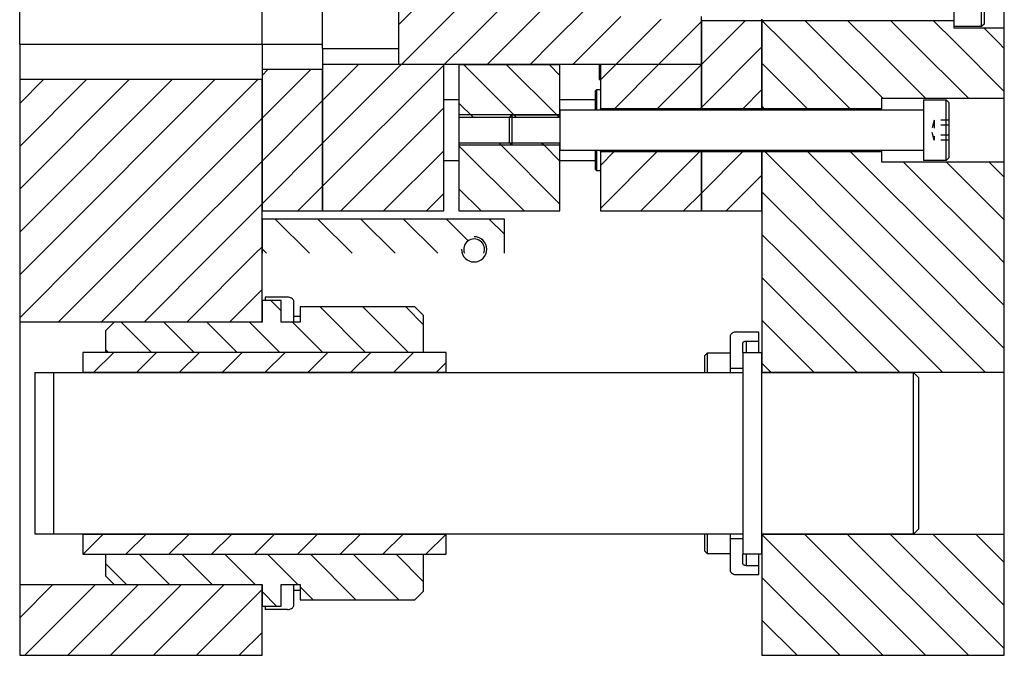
# Model space of a CAD drawing. Header units: inches. Extents: x 3 to 289, y 4 to 291.
# Tile 597 of 634: x 212 to 224, y 160 to 168. Entities that reach past the tile are written whole.
import ezdxf

# ---------------------------------------------------------------- set-up
doc = ezdxf.new("R2010")
doc.units = ezdxf.units.IN
doc.header["$LTSCALE"] = 0.5
doc.header["$MEASUREMENT"] = 0
doc.linetypes.add('HIDDEN', pattern=[0.225, 0.15, -0.075])
doc.layers.add('DBU', color=7, linetype='Continuous')

msp = doc.modelspace()

# ---------------------------------------------------------------- linework, layer by layer
at = {"layer": 'DBU', "color": 9, "linetype": 'Continuous'}
for p, q in [((217.832, 168.802), (216.717, 167.687)), ((217.832, 168.802), (216.717, 167.687)), ((216.717, 168.695), (216.717, 167.471)), ((218.362, 168.802), (217.031, 167.471)), ((218.362, 168.802), (217.031, 167.471)), ((218.892, 168.802), (217.562, 167.471)), ((218.892, 168.802), (217.562, 167.471)), ((219.423, 168.802), (218.092, 167.471)), ((219.423, 168.802), (218.092, 167.471)), ((215.029, 167.445), (215.029, 168.57)), ((215.779, 167.393), (215.779, 168.031)), ((219.036, 167.885), (218.622, 167.471)), ((219.036, 167.885), (218.622, 167.471)), ((219.47, 167.788), (219.153, 167.471)), ((219.47, 167.788), (219.153, 167.471)), ((219.969, 167.757), (219.683, 167.471)), ((219.969, 167.757), (219.683, 167.471)), ((220.467, 167.725), (220.213, 167.471)), ((220.467, 167.725), (220.213, 167.471)), ((220.467, 167.471), (220.467, 167.788)), ((220.484, 167.741), (220.467, 167.725)), ((220.484, 167.741), (220.467, 167.725)), ((220.467, 167.741), (221.217, 167.741)), ((220.467, 167.741), (220.467, 167.471)), ((221.014, 167.741), (220.744, 167.471)), ((221.014, 167.741), (220.744, 167.471)), ((221.217, 167.757), (221.217, 167.741)), ((221.217, 167.471), (221.217, 167.741)), ((216.717, 167.471), (216.717, 167.195)), ((217.031, 167.471), (216.755, 167.195)), ((217.031, 167.471), (216.755, 167.195)), ((217.562, 167.471), (217.285, 167.195)), ((217.562, 167.471), (217.285, 167.195)), ((218.092, 167.471), (217.816, 167.195)), ((218.092, 167.471), (217.816, 167.195)), ((218.622, 167.471), (218.346, 167.195)), ((218.622, 167.471), (218.346, 167.195)), ((219.153, 167.471), (218.876, 167.195)), ((219.153, 167.471), (218.876, 167.195)), ((219.683, 167.471), (219.407, 167.195)), ((219.683, 167.471), (219.407, 167.195)), ((220.213, 167.471), (219.937, 167.195)), ((220.213, 167.471), (219.937, 167.195)), ((220.744, 167.471), (220.467, 167.194)), ((220.744, 167.471), (220.467, 167.194)), ((220.467, 167.195), (220.467, 167.471)), ((220.467, 167.471), (220.467, 166.648)), ((221.217, 166.648), (221.217, 167.471)), ((215.029, 167.445), (215.029, 167.132)), ((215.779, 167.393), (215.779, 167.193)), ((221.217, 167.414), (220.467, 166.664)), ((221.217, 167.414), (220.467, 166.664)), ((215.102, 167.132), (215.029, 167.06)), ((215.632, 167.132), (215.029, 166.529)), ((215.102, 167.132), (215.029, 167.06)), ((215.632, 167.132), (215.029, 166.529)), ((215.779, 167.132), (215.029, 167.132)), ((215.029, 167.132), (215.029, 165.382)), ((216.223, 167.193), (215.779, 166.749)), ((216.753, 167.193), (215.779, 166.219)), ((216.223, 167.193), (215.779, 166.749)), ((216.753, 167.193), (215.779, 166.219)), ((217.279, 167.193), (215.779, 167.193)), ((215.779, 167.193), (215.779, 165.382)), ((217.279, 167.188), (215.779, 165.688)), ((217.279, 167.188), (215.779, 165.688)), ((215.779, 165.382), (215.779, 167.132)), ((220.467, 167.195), (216.717, 167.195)), ((217.279, 167.193), (217.279, 167.195)), ((217.279, 165.382), (217.279, 167.193)), ((219.17, 166.883), (219.155, 166.868)), ((219.155, 166.632), (219.155, 166.868)), ((219.17, 166.883), (219.17, 166.632)), ((219.217, 166.883), (219.17, 166.883)), ((221.217, 166.884), (220.981, 166.648)), ((221.217, 166.884), (220.981, 166.648)), ((215.779, 166.749), (215.029, 165.999)), ((215.779, 166.749), (215.029, 165.999)), ((217.467, 166.757), (217.279, 166.757)), ((219.155, 166.757), (218.717, 166.757)), ((217.279, 166.658), (216.003, 165.382)), ((217.279, 166.658), (216.003, 165.382)), ((221.217, 166.648), (220.467, 166.648)), ((220.467, 166.632), (220.467, 166.648)), ((221.217, 166.648), (221.217, 166.632)), ((215.779, 166.219), (215.029, 165.469)), ((215.779, 166.219), (215.029, 165.469)), ((217.279, 166.128), (216.534, 165.382)), ((217.279, 166.128), (216.534, 165.382)), ((219.155, 165.896), (219.155, 166.132)), ((219.17, 166.132), (219.17, 165.881)), ((220.467, 166.116), (220.467, 166.132)), ((221.217, 166.132), (221.217, 166.116)), ((217.279, 166.007), (217.467, 166.007)), ((218.717, 166.007), (219.155, 166.007)), ((220.98, 166.116), (220.467, 165.603)), ((220.98, 166.116), (220.467, 165.603)), ((220.467, 166.116), (221.217, 166.116)), ((220.467, 166.116), (220.467, 165.382)), ((221.217, 165.382), (221.217, 166.116)), ((219.155, 165.896), (219.17, 165.881)), ((219.17, 165.881), (219.217, 165.881)), ((221.217, 165.823), (220.776, 165.382)), ((221.217, 165.823), (220.776, 165.382)), ((215.779, 165.688), (215.473, 165.382)), ((215.779, 165.688), (215.473, 165.382)), ((217.279, 165.597), (217.064, 165.382)), ((217.279, 165.597), (217.064, 165.382)), ((215.029, 165.382), (215.779, 165.382)), ((215.029, 165.282), (215.029, 164.858)), ((218.029, 165.282), (215.029, 165.282)), ((215.191, 165.282), (215.615, 164.858)), ((215.191, 165.282), (215.615, 164.858)), ((215.721, 165.282), (216.145, 164.858)), ((215.721, 165.282), (216.145, 164.858)), ((215.779, 165.382), (217.279, 165.382)), ((216.251, 165.282), (216.676, 164.858)), ((216.251, 165.282), (216.676, 164.858)), ((216.782, 165.282), (217.206, 164.858)), ((216.782, 165.282), (217.206, 164.858)), ((217.312, 165.282), (217.581, 165.013)), ((217.312, 165.282), (217.581, 165.013)), ((217.842, 165.282), (218.029, 165.095)), ((217.842, 165.282), (218.029, 165.095)), ((218.029, 164.858), (218.029, 165.282)), ((220.467, 165.382), (221.217, 165.382)), ((215.029, 164.913), (215.085, 164.858)), ((215.029, 164.913), (215.085, 164.858))]:
    msp.add_line(p, q, dxfattribs=at)
at = {"layer": 'DBU', "color": 254, "linetype": 'Continuous'}
for p, q in [((212.029, 167.445), (212.029, 168.57)), ((224.217, 167.648), (224.217, 168.241)), ((221.217, 167.741), (221.217, 167.757)), ((221.217, 167.741), (221.487, 167.471)), ((221.217, 167.741), (221.487, 167.471)), ((221.217, 167.741), (223.592, 167.741)), ((221.217, 167.741), (221.217, 167.471)), ((221.747, 167.741), (222.018, 167.471)), ((221.747, 167.741), (222.018, 167.471)), ((222.277, 167.741), (222.548, 167.471)), ((222.277, 167.741), (222.548, 167.471)), ((222.808, 167.741), (223.078, 167.471)), ((222.808, 167.741), (223.078, 167.471)), ((223.338, 167.741), (223.609, 167.471)), ((223.338, 167.741), (223.609, 167.471)), ((223.592, 167.741), (223.592, 167.648)), ((223.592, 167.648), (224.217, 167.648)), ((223.962, 167.648), (224.139, 167.471)), ((223.962, 167.648), (224.139, 167.471)), ((224.217, 167.471), (224.217, 167.648)), ((221.217, 167.471), (221.217, 166.648)), ((221.487, 167.471), (222.31, 166.648)), ((221.487, 167.471), (222.31, 166.648)), ((222.018, 167.471), (222.716, 166.773)), ((222.018, 167.471), (222.716, 166.773)), ((222.548, 167.471), (223.246, 166.773)), ((222.548, 167.471), (223.246, 166.773)), ((223.078, 167.471), (223.776, 166.773)), ((223.078, 167.471), (223.776, 166.773)), ((223.609, 167.471), (224.217, 166.862)), ((223.609, 167.471), (224.217, 166.862)), ((224.139, 167.471), (224.217, 167.393)), ((224.139, 167.471), (224.217, 167.393)), ((224.217, 166.773), (224.217, 167.471)), ((212.029, 167.445), (212.029, 167.007)), ((221.217, 167.211), (221.78, 166.648)), ((221.217, 167.211), (221.78, 166.648)), ((212.325, 167.007), (212.029, 166.711)), ((212.855, 167.007), (212.029, 166.181)), ((213.386, 167.007), (212.029, 165.651)), ((213.916, 167.007), (212.029, 165.12)), ((212.325, 167.007), (212.029, 166.711)), ((212.855, 167.007), (212.029, 166.181)), ((213.386, 167.007), (212.029, 165.651)), ((213.916, 167.007), (212.029, 165.12)), ((215.029, 167.007), (212.029, 167.007)), ((212.029, 167.007), (212.029, 164.858)), ((214.446, 167.007), (212.297, 164.858)), ((214.446, 167.007), (212.297, 164.858)), ((214.977, 167.007), (212.827, 164.858)), ((214.977, 167.007), (212.827, 164.858)), ((215.029, 164.858), (215.029, 167.007)), ((224.217, 166.773), (222.697, 166.773)), ((222.697, 166.773), (222.697, 166.648)), ((224.217, 165.991), (224.217, 166.773)), ((221.217, 166.68), (221.25, 166.648)), ((221.217, 166.68), (221.25, 166.648)), ((222.697, 166.648), (221.217, 166.648)), ((221.217, 166.632), (221.217, 166.648)), ((222.697, 166.632), (222.697, 166.648)), ((215.029, 166.529), (213.358, 164.858)), ((215.029, 166.529), (213.358, 164.858)), ((221.217, 166.116), (221.217, 166.132)), ((222.697, 166.116), (222.697, 166.132)), ((221.217, 166.116), (222.697, 166.116)), ((221.217, 166.116), (221.217, 164.858)), ((221.251, 166.116), (222.509, 164.858)), ((221.251, 166.116), (222.509, 164.858)), ((221.781, 166.116), (223.04, 164.858)), ((221.781, 166.116), (223.04, 164.858)), ((222.311, 166.116), (223.57, 164.858)), ((222.311, 166.116), (223.57, 164.858)), ((222.697, 166.116), (222.697, 165.991)), ((215.029, 165.999), (213.888, 164.858)), ((215.029, 165.999), (213.888, 164.858)), ((222.697, 165.991), (224.217, 165.991)), ((222.967, 165.991), (224.1, 164.858)), ((222.967, 165.991), (224.1, 164.858)), ((223.497, 165.991), (224.217, 165.271)), ((223.497, 165.991), (224.217, 165.271)), ((224.027, 165.991), (224.217, 165.802)), ((224.027, 165.991), (224.217, 165.802)), ((224.217, 164.858), (224.217, 165.991)), ((221.217, 165.62), (221.979, 164.858)), ((221.217, 165.62), (221.979, 164.858)), ((215.029, 165.469), (214.418, 164.858)), ((215.029, 165.469), (214.418, 164.858)), ((221.217, 165.089), (221.449, 164.858)), ((221.217, 165.089), (221.449, 164.858)), ((215.029, 164.938), (214.949, 164.858)), ((215.029, 164.938), (214.949, 164.858)), ((212.297, 164.858), (212.029, 164.59)), ((212.827, 164.858), (212.029, 164.06)), ((212.297, 164.858), (212.029, 164.59)), ((212.827, 164.858), (212.029, 164.06)), ((212.029, 164.858), (212.029, 164.007)), ((213.358, 164.858), (212.507, 164.007)), ((213.358, 164.858), (212.507, 164.007)), ((213.888, 164.858), (213.037, 164.007)), ((213.888, 164.858), (213.037, 164.007)), ((214.418, 164.858), (213.568, 164.007)), ((214.418, 164.858), (213.568, 164.007)), ((214.949, 164.858), (214.098, 164.007)), ((214.949, 164.858), (214.098, 164.007)), ((215.029, 164.007), (215.029, 164.858)), ((221.217, 164.858), (221.217, 163.382)), ((221.449, 164.858), (222.924, 163.382)), ((221.449, 164.858), (222.924, 163.382)), ((221.979, 164.858), (223.455, 163.382)), ((221.979, 164.858), (223.455, 163.382)), ((222.509, 164.858), (223.985, 163.382)), ((222.509, 164.858), (223.985, 163.382)), ((223.04, 164.858), (224.217, 163.68)), ((223.04, 164.858), (224.217, 163.68)), ((223.57, 164.858), (224.217, 164.211)), ((223.57, 164.858), (224.217, 164.211)), ((224.1, 164.858), (224.217, 164.741)), ((224.1, 164.858), (224.217, 164.741)), ((224.217, 163.382), (224.217, 164.858)), ((221.217, 164.559), (222.394, 163.382)), ((221.217, 164.559), (222.394, 163.382)), ((215.029, 164.408), (214.628, 164.007)), ((215.029, 164.408), (214.628, 164.007)), ((215.029, 164.007), (212.029, 164.007)), ((212.029, 164.007), (212.029, 160.757)), ((221.217, 164.029), (221.864, 163.382)), ((221.217, 164.029), (221.864, 163.382)), ((221.217, 163.498), (221.333, 163.382)), ((221.217, 163.498), (221.333, 163.382)), ((224.217, 163.382), (221.217, 163.382)), ((224.217, 161.382), (224.217, 163.382)), ((221.217, 161.382), (224.217, 161.382)), ((221.217, 161.382), (221.217, 159.882)), ((221.217, 161.377), (222.712, 159.882)), ((221.217, 161.377), (222.712, 159.882)), ((221.742, 161.382), (223.242, 159.882)), ((221.742, 161.382), (223.242, 159.882)), ((222.273, 161.382), (223.773, 159.882)), ((222.273, 161.382), (223.773, 159.882)), ((222.803, 161.382), (224.217, 159.968)), ((222.803, 161.382), (224.217, 159.968)), ((223.333, 161.382), (224.217, 160.498)), ((223.333, 161.382), (224.217, 160.498)), ((223.864, 161.382), (224.217, 161.029)), ((223.864, 161.382), (224.217, 161.029)), ((224.217, 159.882), (224.217, 161.382)), ((221.217, 160.847), (222.182, 159.882)), ((221.217, 160.847), (222.182, 159.882)), ((212.439, 160.757), (212.029, 160.347)), ((212.439, 160.757), (212.029, 160.347)), ((212.029, 160.757), (215.029, 160.757)), ((212.029, 160.757), (212.029, 159.882)), ((212.969, 160.757), (212.094, 159.882)), ((212.969, 160.757), (212.094, 159.882)), ((213.5, 160.757), (212.625, 159.882)), ((213.5, 160.757), (212.625, 159.882)), ((214.03, 160.757), (213.155, 159.882)), ((214.03, 160.757), (213.155, 159.882)), ((214.56, 160.757), (213.685, 159.882)), ((214.56, 160.757), (213.685, 159.882)), ((215.029, 160.696), (214.216, 159.882)), ((215.029, 160.696), (214.216, 159.882)), ((215.029, 159.882), (215.029, 160.757)), ((221.217, 160.316), (221.651, 159.882)), ((221.217, 160.316), (221.651, 159.882)), ((215.029, 160.165), (214.746, 159.882)), ((215.029, 160.165), (214.746, 159.882)), ((212.029, 159.882), (215.029, 159.882)), ((221.217, 159.882), (224.217, 159.882))]:
    msp.add_line(p, q, dxfattribs=at)
at = {"layer": 'DBU', "color": 132, "linetype": 'Continuous'}
for p, q in [((223.592, 168.226), (223.592, 167.663)), ((223.936, 167.663), (223.936, 168.226)), ((223.967, 168.195), (223.967, 167.695)), ((223.936, 167.663), (223.592, 167.663)), ((223.967, 167.695), (223.936, 167.663)), ((219.407, 167.195), (219.217, 167.005)), ((219.407, 167.195), (219.217, 167.005)), ((220.467, 167.195), (219.217, 167.195)), ((219.217, 167.195), (219.217, 166.648)), ((219.937, 167.195), (219.39, 166.648)), ((219.937, 167.195), (219.39, 166.648)), ((220.467, 167.194), (219.92, 166.648)), ((220.467, 167.194), (219.92, 166.648)), ((220.467, 166.648), (220.467, 167.195)), ((220.467, 166.648), (219.217, 166.648)), ((219.217, 166.632), (219.217, 166.648)), ((220.467, 166.664), (220.451, 166.648)), ((220.467, 166.664), (220.451, 166.648)), ((220.467, 166.648), (220.467, 166.632)), ((219.217, 166.116), (219.217, 166.132)), ((220.467, 166.132), (220.467, 166.116)), ((219.389, 166.116), (219.217, 165.944)), ((219.92, 166.116), (219.217, 165.414)), ((219.389, 166.116), (219.217, 165.944)), ((219.92, 166.116), (219.217, 165.414)), ((219.217, 166.116), (220.467, 166.116)), ((219.217, 166.116), (219.217, 165.382)), ((220.45, 166.116), (219.716, 165.382)), ((220.45, 166.116), (219.716, 165.382)), ((220.467, 165.382), (220.467, 166.116)), ((220.467, 165.603), (220.246, 165.382)), ((220.467, 165.603), (220.246, 165.382)), ((219.217, 165.382), (220.467, 165.382)), ((215.501, 164.075), (215.423, 164.075)), ((220.539, 163.622), (220.511, 163.594)), ((220.511, 163.382), (220.511, 163.594)), ((220.539, 163.622), (220.539, 163.382)), ((220.824, 163.622), (220.539, 163.622)), ((220.511, 161.17), (220.511, 161.382)), ((220.539, 161.382), (220.539, 161.142)), ((220.511, 161.17), (220.539, 161.142)), ((220.539, 161.142), (220.824, 161.142)), ((215.423, 160.689), (215.501, 160.689))]:
    msp.add_line(p, q, dxfattribs=at)
at = {"layer": 'DBU', "color": 4, "linetype": 'Continuous'}
for p, q in [((212.029, 167.445), (215.029, 167.445)), ((215.029, 167.445), (215.779, 167.445)), ((215.779, 167.393), (216.717, 167.393)), ((221.02, 163.772), (221.02, 163.632)), ((221.02, 161.132), (221.02, 160.992))]:
    msp.add_line(p, q, dxfattribs=at)
at = {"layer": 'DBU', "color": 190, "linetype": 'Continuous'}
for p, q in [((217.467, 167.195), (217.467, 167.19)), ((218.717, 167.19), (217.467, 167.19)), ((217.467, 167.19), (217.467, 166.538)), ((217.526, 167.19), (218.146, 166.57)), ((217.526, 167.19), (218.146, 166.57)), ((218.056, 167.19), (218.676, 166.57)), ((218.056, 167.19), (218.676, 166.57)), ((218.587, 167.19), (218.717, 167.059)), ((218.587, 167.19), (218.717, 167.059)), ((218.717, 167.19), (218.717, 167.195)), ((218.717, 166.538), (218.717, 167.19)), ((217.467, 166.718), (217.647, 166.538)), ((217.467, 166.718), (217.647, 166.538)), ((218.717, 166.538), (217.467, 166.538)), ((217.467, 166.538), (217.467, 166.226)), ((218.146, 166.57), (218.177, 166.538)), ((218.676, 166.57), (218.708, 166.538)), ((217.467, 166.226), (218.717, 166.226)), ((217.467, 166.226), (217.467, 165.382)), ((217.467, 166.188), (218.273, 165.382)), ((217.467, 166.188), (218.273, 165.382)), ((217.959, 166.226), (218.717, 165.468)), ((217.959, 166.226), (218.717, 165.468)), ((218.49, 166.226), (218.521, 166.195)), ((218.521, 166.195), (218.717, 165.998)), ((218.521, 166.195), (218.717, 165.998)), ((218.717, 165.382), (218.717, 166.226)), ((217.467, 165.657), (217.742, 165.382)), ((217.467, 165.657), (217.742, 165.382)), ((217.467, 165.382), (218.717, 165.382))]:
    msp.add_line(p, q, dxfattribs=at)
at = {"layer": 'DBU', "color": 96, "linetype": 'Continuous'}
for p, q in [((219.201, 167.195), (219.201, 167.009)), ((219.201, 167.009), (219.217, 167.009)), ((217.31, 163.632), (212.81, 163.632)), ((212.81, 163.632), (212.81, 163.382)), ((213.193, 163.632), (212.943, 163.382)), ((213.193, 163.632), (212.943, 163.382)), ((213.723, 163.632), (213.473, 163.382)), ((213.723, 163.632), (213.473, 163.382)), ((214.253, 163.632), (214.003, 163.382)), ((214.253, 163.632), (214.003, 163.382)), ((214.784, 163.632), (214.534, 163.382)), ((214.784, 163.632), (214.534, 163.382)), ((215.314, 163.632), (215.064, 163.382)), ((215.314, 163.632), (215.064, 163.382)), ((215.844, 163.632), (215.594, 163.382)), ((215.844, 163.632), (215.594, 163.382)), ((216.375, 163.632), (216.125, 163.382)), ((216.375, 163.632), (216.125, 163.382)), ((216.905, 163.632), (216.655, 163.382)), ((216.905, 163.632), (216.655, 163.382)), ((217.31, 163.382), (217.31, 163.632)), ((217.31, 163.507), (217.185, 163.382)), ((217.31, 163.507), (217.185, 163.382)), ((217.31, 163.382), (212.81, 163.382)), ((212.81, 161.382), (217.31, 161.382)), ((212.81, 161.382), (212.81, 161.132)), ((213.064, 161.382), (212.814, 161.132)), ((213.064, 161.382), (212.814, 161.132)), ((213.594, 161.382), (213.344, 161.132)), ((213.594, 161.382), (213.344, 161.132)), ((214.125, 161.382), (213.875, 161.132)), ((214.125, 161.382), (213.875, 161.132)), ((214.655, 161.382), (214.405, 161.132)), ((214.655, 161.382), (214.405, 161.132)), ((215.185, 161.382), (214.935, 161.132)), ((215.185, 161.382), (214.935, 161.132)), ((215.716, 161.382), (215.466, 161.132)), ((215.716, 161.382), (215.466, 161.132)), ((216.246, 161.382), (215.996, 161.132)), ((216.246, 161.382), (215.996, 161.132)), ((216.776, 161.382), (216.526, 161.132)), ((216.776, 161.382), (216.526, 161.132)), ((217.307, 161.382), (217.057, 161.132)), ((217.307, 161.382), (217.057, 161.132)), ((217.31, 161.132), (217.31, 161.382)), ((212.81, 161.132), (217.31, 161.132))]:
    msp.add_line(p, q, dxfattribs=at)
at = {"layer": 'DBU', "color": 136, "linetype": 'Continuous'}
for p, q in [((223.217, 166.757), (223.498, 166.757)), ((223.217, 166.757), (223.217, 166.007)), ((223.498, 166.007), (223.498, 166.757)), ((223.498, 166.757), (223.53, 166.726)), ((218.717, 166.632), (223.217, 166.632)), ((218.717, 166.632), (218.717, 166.132)), ((223.53, 166.726), (223.53, 166.038)), ((218.092, 166.538), (218.123, 166.57)), ((218.092, 166.226), (218.092, 166.538)), ((218.123, 166.57), (218.123, 166.195)), ((218.123, 166.57), (218.717, 166.57)), ((218.123, 166.195), (218.092, 166.226)), ((218.717, 166.195), (218.123, 166.195)), ((223.217, 166.132), (218.717, 166.132)), ((223.498, 166.007), (223.217, 166.007)), ((223.53, 166.038), (223.498, 166.007)), ((215.265, 164.274), (215.029, 164.274)), ((215.029, 164.274), (215.029, 164.007)), ((215.139, 164.274), (215.265, 164.147)), ((215.139, 164.274), (215.265, 164.147)), ((215.265, 164.007), (215.265, 164.274)), ((216.921, 164.195), (215.501, 164.195)), ((215.501, 164.195), (215.501, 164.007)), ((215.748, 164.195), (216.31, 163.632)), ((215.748, 164.195), (216.31, 163.632)), ((216.278, 164.195), (216.841, 163.632)), ((216.278, 164.195), (216.841, 163.632)), ((216.809, 164.195), (217.029, 163.974)), ((216.809, 164.195), (217.029, 163.974)), ((217.029, 164.086), (216.921, 164.195)), ((217.029, 163.632), (217.029, 164.086)), ((213.2, 164.007), (213.092, 163.899)), ((215.029, 164.007), (213.2, 164.007)), ((213.284, 164.007), (213.659, 163.632)), ((213.284, 164.007), (213.659, 163.632)), ((213.814, 164.007), (214.189, 163.632)), ((213.814, 164.007), (214.189, 163.632)), ((214.344, 164.007), (214.719, 163.632)), ((214.344, 164.007), (214.719, 163.632)), ((214.875, 164.007), (215.25, 163.632)), ((214.875, 164.007), (215.25, 163.632)), ((215.501, 164.007), (215.265, 164.007)), ((215.405, 164.007), (215.78, 163.632)), ((215.405, 164.007), (215.78, 163.632)), ((213.092, 163.899), (213.092, 163.632)), ((213.092, 163.669), (213.128, 163.632)), ((213.092, 163.669), (213.128, 163.632)), ((217.029, 163.632), (213.092, 163.632)), ((220.981, 163.632), (220.981, 161.132)), ((220.981, 163.632), (221.217, 163.632)), ((221.217, 161.132), (221.217, 163.632)), ((212.217, 163.381), (212.453, 163.382)), ((212.217, 163.381), (212.217, 161.383)), ((212.453, 161.382), (212.453, 163.382)), ((212.453, 163.382), (220.981, 163.382)), ((221.217, 163.382), (223.092, 163.382)), ((223.092, 161.382), (223.092, 163.382)), ((223.092, 163.382), (223.155, 163.32)), ((223.155, 163.32), (223.155, 161.445)), ((212.453, 161.382), (212.217, 161.383)), ((220.981, 161.382), (212.453, 161.382)), ((223.092, 161.382), (221.217, 161.382)), ((223.155, 161.445), (223.092, 161.382)), ((213.092, 161.132), (217.029, 161.132)), ((213.092, 161.132), (213.092, 160.865)), ((213.507, 161.132), (213.882, 160.757)), ((213.507, 161.132), (213.882, 160.757)), ((214.037, 161.132), (214.412, 160.757)), ((214.037, 161.132), (214.412, 160.757)), ((214.568, 161.132), (214.943, 160.757)), ((214.568, 161.132), (214.943, 160.757)), ((215.098, 161.132), (215.473, 160.757)), ((215.098, 161.132), (215.473, 160.757)), ((215.628, 161.132), (216.191, 160.57)), ((215.628, 161.132), (216.191, 160.57)), ((216.159, 161.132), (216.721, 160.57)), ((216.159, 161.132), (216.721, 160.57)), ((216.689, 161.132), (217.029, 160.792)), ((216.689, 161.132), (217.029, 160.792)), ((217.029, 160.678), (217.029, 161.132)), ((221.217, 161.132), (220.981, 161.132)), ((213.092, 161.017), (213.352, 160.757)), ((213.092, 161.017), (213.352, 160.757)), ((213.092, 160.865), (213.2, 160.757)), ((213.2, 160.757), (215.029, 160.757)), ((215.029, 160.757), (215.029, 160.491)), ((215.029, 160.671), (215.209, 160.491)), ((215.029, 160.671), (215.209, 160.491)), ((215.265, 160.757), (215.501, 160.757)), ((215.265, 160.491), (215.265, 160.757)), ((215.501, 160.757), (215.501, 160.57)), ((215.501, 160.729), (215.661, 160.57)), ((215.501, 160.729), (215.661, 160.57)), ((216.921, 160.57), (217.029, 160.678)), ((215.501, 160.57), (216.921, 160.57)), ((215.029, 160.491), (215.265, 160.491))]:
    msp.add_line(p, q, dxfattribs=at)
at = {"layer": 'DBU', "color": 2, "linetype": 'Continuous'}
for p, q in [((218.717, 166.57), (217.467, 166.57)), ((218.717, 166.195), (217.467, 166.195)), ((215.068, 164.314), (215.068, 164.274)), ((215.344, 164.314), (215.068, 164.314)), ((215.357, 164.314), (215.344, 164.314)), ((215.371, 164.311), (215.357, 164.314)), ((215.383, 164.307), (215.371, 164.311)), ((215.394, 164.301), (215.383, 164.307)), ((215.404, 164.295), (215.394, 164.301)), ((215.412, 164.287), (215.404, 164.295)), ((215.418, 164.278), (215.412, 164.287)), ((215.421, 164.268), (215.418, 164.278)), ((215.423, 164.259), (215.421, 164.268)), ((215.423, 164.007), (215.423, 164.259)), ((220.825, 163.838), (220.824, 163.828)), ((220.824, 163.828), (220.824, 163.438)), ((220.828, 163.847), (220.825, 163.838)), ((220.834, 163.856), (220.828, 163.847)), ((220.842, 163.864), (220.834, 163.856)), ((220.852, 163.871), (220.842, 163.864)), ((220.863, 163.876), (220.852, 163.871)), ((220.875, 163.88), (220.863, 163.876)), ((220.889, 163.883), (220.875, 163.88)), ((220.902, 163.884), (220.889, 163.883)), ((220.902, 163.884), (221.178, 163.884)), ((221.178, 163.772), (221.178, 163.884)), ((220.981, 163.744), (220.982, 163.749)), ((220.981, 163.632), (220.981, 163.744)), ((220.982, 163.749), (220.983, 163.754)), ((220.983, 163.754), (220.986, 163.758)), ((220.986, 163.758), (220.99, 163.762)), ((220.99, 163.762), (220.995, 163.766)), ((220.995, 163.766), (221.001, 163.768)), ((221.001, 163.768), (221.007, 163.771)), ((221.007, 163.771), (221.014, 163.772)), ((221.014, 163.772), (221.02, 163.772)), ((221.02, 163.772), (221.178, 163.772)), ((221.178, 163.632), (221.178, 163.772)), ((220.824, 163.438), (220.981, 163.438)), ((220.824, 163.438), (220.824, 163.382)), ((220.824, 161.382), (220.824, 161.326)), ((220.824, 161.326), (220.981, 161.326)), ((220.824, 161.326), (220.824, 160.936)), ((220.981, 161.02), (220.981, 161.132)), ((221.178, 160.992), (221.178, 161.132)), ((220.982, 161.015), (220.981, 161.02)), ((220.983, 161.01), (220.982, 161.015)), ((220.986, 161.006), (220.983, 161.01)), ((220.99, 161.002), (220.986, 161.006)), ((220.824, 160.936), (220.825, 160.927)), ((220.825, 160.927), (220.828, 160.917)), ((220.828, 160.917), (220.834, 160.908)), ((220.834, 160.908), (220.842, 160.901)), ((220.842, 160.901), (220.852, 160.894)), ((220.852, 160.894), (220.863, 160.888)), ((220.863, 160.888), (220.875, 160.884)), ((220.875, 160.884), (220.889, 160.881)), ((220.995, 160.999), (220.99, 161.002)), ((221.001, 160.996), (220.995, 160.999)), ((221.007, 160.994), (221.001, 160.996)), ((221.014, 160.992), (221.007, 160.994)), ((221.02, 160.992), (221.014, 160.992)), ((221.02, 160.992), (221.178, 160.992)), ((221.178, 160.881), (221.178, 160.992)), ((220.889, 160.881), (220.902, 160.881)), ((220.902, 160.881), (221.178, 160.881)), ((215.423, 160.505), (215.423, 160.757)), ((215.068, 160.491), (215.068, 160.45)), ((215.344, 160.45), (215.068, 160.45)), ((215.344, 160.45), (215.357, 160.451)), ((215.357, 160.451), (215.371, 160.453)), ((215.371, 160.453), (215.383, 160.457)), ((215.383, 160.457), (215.394, 160.463)), ((215.394, 160.463), (215.404, 160.47)), ((215.404, 160.47), (215.412, 160.478)), ((215.412, 160.478), (215.418, 160.486)), ((215.418, 160.486), (215.421, 160.496)), ((215.421, 160.496), (215.423, 160.505))]:
    msp.add_line(p, q, dxfattribs=at)
at = {"layer": 'DBU', "color": 254, "linetype": 'HIDDEN'}
for p, q in [((223.348, 166.507), (223.316, 166.382)), ((223.53, 166.507), (223.348, 166.507)), ((223.348, 166.507), (223.348, 166.257)), ((223.348, 166.257), (223.316, 166.382)), ((223.53, 166.445), (223.348, 166.445)), ((223.53, 166.32), (223.348, 166.32)), ((223.53, 166.257), (223.348, 166.257))]:
    msp.add_line(p, q, dxfattribs=at)
at = {"layer": 'DBU', "color": 2, "linetype": 'Continuous'}
msp.add_arc((217.654, 164.907), 0.156, 180, 90, dxfattribs=at)
at = {"layer": 'DBU', "color": 9, "linetype": 'Continuous'}
msp.add_arc((217.654, 164.907), 0.129, 337.4357, 202.5643, dxfattribs=at)

doc.saveas('drawing.dxf')
